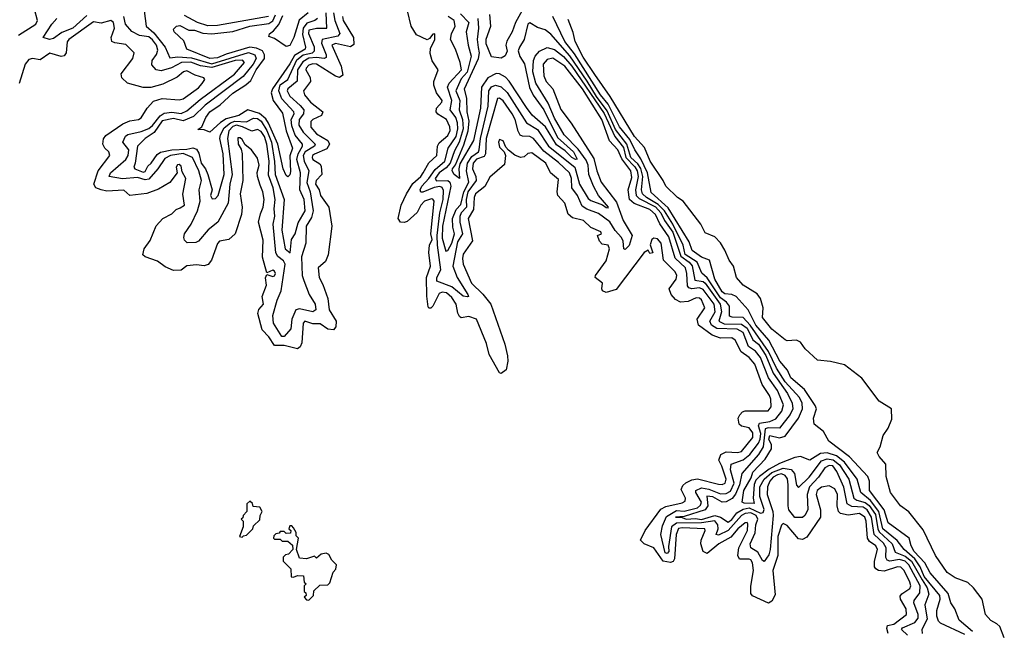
# Model space of a CAD drawing. Extents: x 2472589 to 2662339, y 701009 to 849030.
# Tile 279 of 406: x 2514407 to 2519575, y 826701 to 829909. Entities that reach past the tile are written whole.
import ezdxf

# ---------------------------------------------------------------- set-up
doc = ezdxf.new("R2010")
doc.units = 0

msp = doc.modelspace()

# ---------------------------------------------------------------- linework, layer by layer
at = {"layer": '0CON05XD'}
for points in [[(2514401.5, 829828.5), (2514492.2, 829885), (2514500.8, 829905), (2514484, 829965)], [(2517069.7, 830000.3), (2517009.1, 829895), (2516991.1, 829845), (2516963.3, 829796.7), (2516958.9, 829775), (2516965.4, 829744.6), (2516955, 829720), (2516935, 829707.5), (2516884.1, 829714.1), (2516855, 829782.5), (2516855, 829806.7), (2516880.5, 829875), (2516875, 829936.2)], [(2514758.7, 829931.3), (2514685.5, 829865), (2514627.7, 829842.3), (2514585, 829810), (2514564.4, 829804.4), (2514530, 829815), (2514575, 829886), (2514602.5, 829915)], [(2516054.4, 829945), (2516060.4, 829905), (2516086.6, 829836.6), (2516076.8, 829823.2), (2515994.4, 829805.6), (2515991.3, 829785), (2516015.8, 829725), (2516015, 829710.8), (2516004.6, 829705.4), (2515965, 829710.1), (2515925, 829706.4), (2515892.4, 829687.6), (2515865.9, 829645), (2515863.5, 829586.5), (2515815, 829546.6), (2515811.1, 829535), (2515825, 829506.8), (2515879, 829459), (2515897.6, 829435), (2515896, 829415), (2515873.5, 829385), (2515873.1, 829355), (2515895, 829317.5), (2515958.1, 829255), (2515955, 829244.8), (2515905, 829215.2), (2515895.5, 829195), (2515900.6, 829165), (2515924.8, 829115), (2515914.4, 829054.4), (2515931.2, 829005), (2515947.3, 828905), (2515939.3, 828870.7), (2515910.5, 828825), (2515908.8, 828735), (2515886.8, 828663.2), (2515890.4, 828565), (2515899.1, 828539.1), (2515925.8, 828465), (2515957.8, 828415), (2515960.6, 828385), (2515945, 828374.6), (2515875, 828390.3), (2515855.8, 828384.2), (2515834.7, 828335), (2515830.8, 828285), (2515795, 828244.7), (2515782.5, 828245), (2515738.9, 828315), (2515736.2, 828355), (2515757.8, 828435), (2515780, 828485), (2515800.6, 828625), (2515792.1, 828642.1), (2515761.4, 828665), (2515751.4, 828685), (2515736.8, 828835), (2515746.7, 828876.7), (2515742.5, 828915), (2515748.4, 828965), (2515737.2, 829025), (2515712.7, 829092.7), (2515716.6, 829165), (2515704, 829255), (2515691.7, 829295), (2515675, 829322.2), (2515655, 829331.5), (2515625, 829323.2), (2515576.6, 829346.6), (2515545, 829354.5), (2515525, 829347.2), (2515504.5, 829325), (2515497.4, 829285), (2515523.1, 829095), (2515509.8, 829045), (2515501.1, 828945), (2515446.7, 828845), (2515396.2, 828805), (2515345, 828746), (2515330.9, 828739.1), (2515286.1, 828736.1), (2515271.7, 828751.7), (2515268.8, 828765), (2515272.5, 828785), (2515307.1, 828835), (2515340.8, 828905), (2515353.7, 828955), (2515348.8, 829015), (2515361.1, 829065), (2515347.4, 829115), (2515313.8, 829185), (2515265, 829205.6), (2515199.1, 829195), (2515169.5, 829180.5), (2515132.7, 829125), (2515085, 829071.5), (2515065, 829067.4), (2515025, 829080.2), (2514946.2, 829073.8), (2514876.7, 829085), (2514883.9, 829105), (2514965, 829174.7), (2514977, 829195), (2514980.4, 829225), (2514948.2, 829265), (2514962.9, 829297.1), (2514975, 829305.3), (2515045, 829320.9), (2515085, 829336.8), (2515105, 829353.1), (2515145, 829404.8), (2515165, 829417.4), (2515205, 829424), (2515255, 829416.7), (2515285, 829429.7), (2515355, 829490.5), (2515535, 829622.9), (2515586.2, 829685), (2515577, 829697), (2515537.5, 829695), (2515415, 829657.5), (2515356.8, 829666.8), (2515305, 829685.9), (2515256.1, 829683.9), (2515203.3, 829656.7), (2515150, 829640), (2515123.1, 829645), (2515101.2, 829671.2), (2515102.8, 829695), (2515125, 829726.9), (2515131.7, 829748.3), (2515124.8, 829775), (2515105, 829803.5), (2515085, 829818.9), (2515035.3, 829825.3), (2514995, 829846.6), (2514961.6, 829885), (2514953.8, 829925)], [(2515060, 829955), (2515071.5, 829875), (2515110.6, 829840.6), (2515170.7, 829765), (2515195, 829708.9), (2515236.7, 829713.3), (2515308, 829708), (2515415, 829676.6), (2515607.5, 829737.5), (2515640.6, 829725), (2515648, 829705), (2515632.7, 829675), (2515579.8, 829610.2), (2515379.9, 829460.1), (2515320.2, 829399.8), (2515265, 829378.1), (2515215, 829389.8), (2515155, 829377.9), (2515112.9, 829317.1), (2515066.3, 829285), (2515024.6, 829244.6), (2515013.9, 829156.1), (2515005.8, 829135), (2515010.8, 829125), (2515055, 829107.9), (2515065, 829112.2), (2515080.2, 829139.8), (2515098, 829155), (2515129.5, 829200.5), (2515146.8, 829213.2), (2515205, 829225.5), (2515285, 829228.1), (2515315, 829235.5), (2515335, 829228.1), (2515347.9, 829207.9), (2515359.4, 829155), (2515382, 829125), (2515394.8, 829095), (2515418.1, 829015), (2515408.6, 828985), (2515418, 828968), (2515435, 828970), (2515449.5, 828985), (2515479.7, 829095), (2515475.6, 829205), (2515458.3, 829285), (2515460.7, 829305), (2515479.6, 829340.4), (2515512.7, 829367.3), (2515535.5, 829375.5), (2515597.1, 829372.9), (2515635, 829392.6), (2515655, 829389.7), (2515675, 829376.6), (2515705, 829327.4), (2515727.9, 829265), (2515744.9, 829164.9), (2515747.6, 829095), (2515795.2, 828965), (2515782.6, 828802.6), (2515800, 828705), (2515826.2, 828683.8), (2515832.9, 828755), (2515852.5, 828785), (2515868.4, 828841.6), (2515905.2, 828904.8), (2515900, 828965), (2515877.4, 829015), (2515880.7, 829105), (2515862.4, 829175), (2515868.1, 829205), (2515891.2, 829245), (2515891.3, 829255), (2515852.8, 829302.8), (2515835, 829351.4), (2515831.6, 829385), (2515847.3, 829415), (2515846.5, 829425), (2515782.8, 829492.8), (2515766.6, 829535), (2515775, 829566.5), (2515814.5, 829595.5), (2515862.5, 829697.5), (2515895, 829724.3), (2515944.5, 829735), (2515955.3, 829745), (2515953.8, 829765), (2515924.2, 829835), (2515926.9, 829855), (2515965, 829864.8), (2516020, 829865), (2516016, 829945)], [(2515969.5, 829915), (2515956.9, 829905), (2515915, 829890.9), (2515895.1, 829864.9), (2515891.2, 829831.2), (2515907.1, 829765), (2515904.7, 829755), (2515849.7, 829720.3), (2515825, 829677.6), (2515733.3, 829546.7), (2515727.2, 829525), (2515737.6, 829485), (2515787.2, 829417.2), (2515805.9, 829325), (2515838.6, 829235), (2515825.7, 829194.3), (2515829.2, 829110.8), (2515825, 829093.8), (2515815, 829083.3), (2515805, 829090), (2515790, 829125), (2515761.2, 829255), (2515713.7, 829365), (2515698.2, 829388.2), (2515665, 829416), (2515605, 829435.9), (2515556.9, 829405), (2515491.4, 829388.6), (2515461, 829369), (2515405, 829317.5), (2515375, 829330), (2515342.5, 829332.5), (2515363.3, 829346.7), (2515383.9, 829395), (2515404.6, 829425), (2515458.8, 829461.2), (2515525, 829523.8), (2515593.9, 829566.1), (2515619.6, 829590.4), (2515648.8, 829645), (2515692, 829705), (2515692, 829725), (2515680.9, 829745), (2515649.6, 829759.6), (2515615, 829764.3), (2515491.4, 829728.6), (2515445, 829709.2), (2515405, 829705.3), (2515284.6, 829754.6), (2515268.5, 829798.5), (2515217.5, 829845), (2515215, 829860), (2515230, 829875), (2515248.3, 829878.3), (2515294.3, 829854.3), (2515325, 829853.8), (2515368.3, 829838.3), (2515415.8, 829834.2), (2515525, 829846.7), (2515615, 829875.6), (2515715, 829889.3), (2515735, 829903.8), (2515750, 829935)], [(2515712.8, 829925), (2515445, 829878.3), (2515395, 829876.7), (2515340.5, 829895), (2515271.3, 829931.3)], [(2516102, 829925), (2516105.4, 829905), (2516160, 829815), (2516161.3, 829778.7), (2516143.5, 829766.5), (2516065, 829784.1), (2516044.7, 829775), (2516094.7, 829665), (2516102.4, 829617.6), (2516085, 829605.6), (2516065, 829612.3), (2515965, 829676), (2515945, 829677.4), (2515925, 829670.3), (2515910.9, 829655), (2515909.6, 829645), (2515931.8, 829605), (2515932.7, 829585), (2515897.5, 829535), (2515902.7, 829515), (2515933.8, 829475), (2515998.1, 829425), (2515992, 829405), (2515945.7, 829385), (2515935.5, 829375), (2515935.9, 829345), (2515965, 829309.7), (2516024.7, 829274.7), (2516032.9, 829255), (2516018.8, 829231.2), (2515955, 829202.7), (2515943.8, 829195), (2515941.5, 829185), (2515945, 829174.4), (2515981.9, 829151.9), (2515989.8, 829139.8), (2515992.3, 829095), (2515964, 829065), (2515960.2, 829045), (2515979.6, 829015), (2515986.4, 828985), (2516028.9, 828925), (2516045.8, 828825), (2516027, 828673), (2516011.7, 828638.3), (2515974.3, 828605.7), (2515979.6, 828555), (2515997.9, 828517.9), (2516025.3, 828445), (2516030.9, 828385), (2516068.2, 828325), (2516066.9, 828295), (2516055, 828280), (2516025, 828282.9), (2515985, 828311.4), (2515945, 828312), (2515904, 828326), (2515894.6, 828315), (2515888.7, 828211.3), (2515878.8, 828191.2), (2515865, 828180.8), (2515795, 828196.7), (2515745, 828197.8), (2515715, 828243.3), (2515679, 828279), (2515657.1, 828365), (2515662.9, 828387.1), (2515686.7, 828415), (2515679.4, 828455), (2515702.5, 828515), (2515697, 828553), (2515705, 828570), (2515735, 828559.2), (2515745, 828562.9), (2515748.9, 828575), (2515745, 828588.8), (2515735, 828594), (2515705, 828580), (2515682.3, 828662.3), (2515685, 828750), (2515661.2, 828845), (2515670.5, 828889.5), (2515685.4, 828925), (2515690, 828965), (2515684, 829005), (2515669.3, 829039.3)], [(2515921.1, 829945), (2515873.3, 829906.8), (2515846.5, 829815), (2515825, 829773.3), (2515805, 829767.5), (2515745, 829810), (2515715, 829820), (2515717.5, 829835), (2515740, 829850), (2515766.5, 829883.5), (2515788.5, 829931.5)], [(2518965.7, 826685), (2518958.8, 826711.2), (2518962.6, 826727.4), (2518995, 826733.2), (2519061.2, 826785), (2519059.3, 826815), (2519030.5, 826865), (2519028.6, 826881.4), (2519036.6, 826893.4), (2519078.9, 826921.1), (2519084.5, 826935), (2519079.7, 826955), (2519049.2, 827015), (2519032.6, 827032.6), (2519015, 827034.8), (2518945, 827012), (2518915.2, 827015.2), (2518900, 827025), (2518893.8, 827035), (2518892.9, 827065), (2518908.9, 827125), (2518900, 827145), (2518868.1, 827168.1), (2518856.3, 827185), (2518849.1, 827275), (2518842.5, 827295), (2518815, 827314.2), (2518755, 827306.8), (2518715, 827314.6), (2518704.6, 827325), (2518698.4, 827355), (2518699.5, 827415), (2518685.4, 827445), (2518655, 827459.6), (2518615, 827452.5), (2518593.4, 827436.6), (2518586.8, 827415), (2518610.4, 827335), (2518609.4, 827295), (2518538.9, 827191.1), (2518515, 827178.1), (2518495, 827181.4), (2518435, 827251.8), (2518415, 827261.9), (2518405, 827254.3), (2518386.7, 827195), (2518386.4, 827095), (2518359.7, 827015), (2518372, 826888), (2518355, 826854), (2518336.6, 826843.4), (2518252.9, 826882.9), (2518244.1, 826894.1), (2518244.1, 826934.1), (2518258.1, 827015), (2518254, 827055), (2518245, 827072.2), (2518235.9, 827075.9), (2518185.9, 827075.9), (2518175.9, 827095), (2518182, 827135), (2518226.3, 827225), (2518228.9, 827258.9), (2518225, 827268), (2518215, 827265.5), (2518176, 827234), (2518138.8, 827191.2), (2518077.1, 827155), (2518015, 827104.5), (2517995, 827115.6), (2517981.8, 827155), (2517983.8, 827175), (2518005.4, 827225), (2518002.5, 827235), (2517885, 827240.2), (2517865, 827235.7), (2517852.9, 827205), (2517843.1, 827076.9), (2517836.4, 827063.6), (2517823.1, 827056.9), (2517785.2, 827065.2), (2517735, 827133.9), (2517684, 827155), (2517665.7, 827175), (2517689.2, 827225), (2517772.3, 827337.7), (2517797.6, 827352.4), (2517885, 827370.9), (2517900.3, 827379.7), (2517902.2, 827395), (2517879.4, 827440.6), (2517888.2, 827461.8), (2517903.4, 827476.6), (2517935, 827492.5), (2517965, 827497.5), (2518075, 827468.7), (2518095, 827467.1), (2518110.6, 827475), (2518115.3, 827495), (2518092.9, 827562.9), (2518077.1, 827595), (2518087.8, 827625), (2518115, 827638.2), (2518175, 827634.7), (2518195, 827640), (2518255.9, 827715), (2518255, 827738.6), (2518236.4, 827765), (2518195, 827773.9), (2518183.6, 827785), (2518177.8, 827815), (2518186.4, 827833.6), (2518200.9, 827849.1), (2518215.5, 827854.5), (2518335, 827854.6), (2518351.1, 827875), (2518349.4, 827915), (2518343.2, 827935), (2518303.3, 827993.3), (2518265, 828100), (2518236.4, 828135), (2518193.7, 828163.7), (2518162.9, 828225), (2518145, 828237.1), (2518085, 828236.8), (2518042, 828252), (2517970.6, 828305), (2517963.3, 828335), (2518003.3, 828395), (2517985, 828437.8), (2517975, 828445.4), (2517957.2, 828447.2), (2517915, 828428.8), (2517875.6, 828425.6), (2517849.7, 828439.7), (2517826, 828465), (2517815.8, 828495), (2517853.3, 828546.7), (2517855.5, 828565), (2517847.1, 828585), (2517786, 828645), (2517774.4, 828735), (2517755, 828757.8), (2517735, 828760.8), (2517725.7, 828754.3), (2517716.7, 828726.7), (2517730, 828685), (2517715, 828680), (2517705, 828697.5), (2517685, 828686.2), (2517537.7, 828492.3), (2517485.8, 828475.8), (2517466.7, 828485), (2517462, 828495), (2517465.5, 828525.5), (2517427.5, 828555), (2517429.2, 828565), (2517485, 828642), (2517502.5, 828705), (2517495, 828724), (2517465, 828730), (2517450, 828745), (2517440, 828775), (2517460, 828785), (2517457.5, 828795), (2517405, 828817.5), (2517366.7, 828855), (2517308.3, 828868.3), (2517285, 828887.5), (2517268, 828945), (2517231.9, 828985), (2517228.5, 829005), (2517235, 829070), (2517192.5, 829105), (2517169.4, 829155), (2517095, 829210), (2517075, 829206), (2517055, 829188), (2517035, 829185.7), (2517006.7, 829196.7), (2516973.3, 829223.3), (2516959.3, 829239.3), (2516945, 829272.5), (2516925, 829280), (2516920, 829265), (2516925, 829240), (2516950, 829215), (2516957.5, 829195), (2516951.7, 829148.3), (2516875, 829082.5), (2516847.8, 829032.2), (2516800, 828995), (2516792.9, 828975), (2516788.7, 828911.3), (2516761.5, 828865), (2516783.4, 828746.6), (2516735, 828678), (2516730.5, 828655), (2516734.8, 828625), (2516778.9, 828525), (2516837.9, 828467.9), (2516880, 828415), (2516953.2, 828205), (2516967, 828143), (2516968.5, 828115), (2516959.8, 828070.2), (2516935, 828050.8), (2516925, 828053.8), (2516870.8, 828150.8), (2516857.5, 828207.5), (2516805.6, 828335), (2516765, 828349.4), (2516725, 828343.6), (2516715, 828350), (2516706.7, 828366.7), (2516698.8, 828415), (2516675, 828449.6), (2516646.7, 828475), (2516625, 828477.8), (2516609.5, 828470.5), (2516575.9, 828404.1), (2516564.4, 828394.4), (2516555, 828393.3), (2516550.9, 828400.9), (2516543.4, 828456.6), (2516542.5, 828555), (2516563.1, 828615), (2516554.6, 828685.4), (2516558.9, 828725), (2516572.2, 828755), (2516564.5, 828785), (2516583.3, 828955), (2516576.2, 828966.2), (2516567.8, 828967.8), (2516531.1, 828955), (2516511.9, 828935), (2516493.7, 828896.3), (2516440.7, 828849.3), (2516425, 828843.8), (2516406.1, 828846.1), (2516393.5, 828865), (2516409.6, 828935), (2516437.2, 828995), (2516471, 829049), (2516512.5, 829085), (2516525.4, 829105), (2516553.7, 829156.3), (2516596.1, 829195), (2516600.6, 829245), (2516608.3, 829261.7), (2516655, 829300), (2516667.3, 829327.3), (2516665, 829346.2), (2516647.3, 829385), (2516602, 829412), (2516592.9, 829425), (2516594.3, 829445), (2516622.2, 829475), (2516624.4, 829485), (2516594, 829525), (2516580, 829565), (2516580, 829585), (2516603.3, 829645), (2516572.3, 829692.3), (2516561.2, 829731.2), (2516562.9, 829757.1), (2516586.9, 829805), (2516586.7, 829835), (2516575, 829833.3), (2516558.9, 829811.1), (2516545, 829804), (2516489.7, 829829.7), (2516462, 829875), (2516442, 829955)], [(2519067.2, 826675), (2519036.2, 826705), (2519040.5, 826715), (2519105, 826742.4), (2519122.1, 826765), (2519122.4, 826785), (2519100.3, 826845), (2519102.5, 826857.5), (2519132.1, 826897.9), (2519132.6, 826935), (2519073.4, 827045), (2519055, 827063.8), (2519025, 827073.2), (2518975, 827064.7), (2518959.7, 827069.7), (2518953.7, 827083.7), (2518954.4, 827135), (2518940.7, 827159.3), (2518891.6, 827205), (2518878.6, 827295), (2518855, 827334.8), (2518835, 827348.6), (2518775, 827351.1), (2518750.6, 827365), (2518732.7, 827452.7), (2518696.3, 827535), (2518675.1, 827565.1), (2518655, 827567.9), (2518632.8, 827555), (2518599.7, 827505), (2518551.7, 827455), (2518540.6, 827415), (2518543.8, 827335), (2518527.8, 827305), (2518515, 827294.3), (2518475, 827293.5), (2518444.7, 827335), (2518440, 827355), (2518441.1, 827465), (2518436.4, 827496.4), (2518425.3, 827515), (2518405, 827522.5), (2518385, 827518.4), (2518362.3, 827505), (2518345, 827485.3), (2518331.3, 827455), (2518330, 827415), (2518359.8, 827325), (2518361.1, 827305), (2518345.8, 827125), (2518338.3, 827098.3), (2518315, 827062.5), (2518305, 827068), (2518281.7, 827111.7), (2518243.8, 827135), (2518241.6, 827155), (2518267.4, 827212.6), (2518271, 827255), (2518281, 827285), (2518272.7, 827305), (2518245, 827317.9), (2518215, 827314.5), (2518195.3, 827305), (2518125, 827225.7), (2518075, 827200.3), (2518063.1, 827205), (2518072.7, 827235), (2518071.6, 827255), (2518055, 827277.1), (2517985, 827266.3), (2517855, 827264.9), (2517828.8, 827245), (2517812.3, 827142.3), (2517813.6, 827115), (2517805, 827104), (2517795, 827107.8), (2517772.3, 827205), (2517780.7, 827249.3), (2517801.2, 827298.8), (2517855, 827331.4), (2517895, 827326.8), (2517965, 827345.3), (2517981, 827359), (2517984.8, 827375), (2517955.3, 827425), (2517955.4, 827435), (2517985, 827449.4), (2518025, 827442.3), (2518085, 827418.4), (2518115, 827420), (2518137.3, 827432.7), (2518157.3, 827475), (2518138.7, 827545), (2518142, 827575), (2518205, 827596.2), (2518238.9, 827625), (2518285, 827684.2), (2518294, 827705), (2518296.9, 827735), (2518285.5, 827775), (2518289.7, 827790.3), (2518345, 827797.6), (2518375, 827812.9), (2518407.7, 827852.3), (2518415.3, 827885), (2518385, 827961.8), (2518337.7, 828027.7), (2518294.8, 828135), (2518268.3, 828168.3), (2518232, 828192), (2518204.1, 828265), (2518173, 828283), (2518066.8, 828286.8), (2518037.5, 828305), (2518029.7, 828325), (2518057.8, 828375), (2518052.4, 828415), (2517995, 828492.4), (2517975, 828500.7), (2517934.8, 828494.8), (2517920, 828500), (2517911.5, 828511.5), (2517909, 828575), (2517901.2, 828605), (2517846.8, 828656.8), (2517815, 828768.8), (2517767.1, 828837.1), (2517744.8, 828885), (2517715, 828912.6), (2517632.9, 828942.9), (2517608.1, 828965), (2517601.2, 829015), (2517620.3, 829079.7), (2517615.6, 829115), (2517568.1, 829178.1), (2517547.1, 829225), (2517503.5, 829273.5), (2517462.6, 829385), (2517361, 829545), (2517268.3, 829665), (2517205, 829706.5), (2517175, 829700.4), (2517153.9, 829676.1), (2517157.4, 829615), (2517169.6, 829585), (2517204.6, 829545), (2517246.7, 829436.7), (2517302.1, 829365), (2517420.3, 829180.3), (2517436.1, 829115), (2517459, 829055), (2517539.8, 828949.8), (2517575.2, 828855), (2517621.2, 828775), (2517606.4, 828723.6), (2517585, 828702.3), (2517578, 828705), (2517574.1, 828745), (2517565.4, 828765.4), (2517532.2, 828802.2), (2517505, 828846.4), (2517445, 828891.1), (2517383.1, 828913.1), (2517359.7, 828929.7), (2517335.5, 828985.5), (2517305.3, 829025), (2517303, 829075), (2517293.7, 829105), (2517235, 829159.5), (2517158.6, 829218.6), (2517104.6, 829285), (2517085, 829295.8), (2517046.7, 829296.7), (2517033.3, 829303.3), (2517022.6, 829322.6), (2517007.2, 829385), (2516991.1, 829415), (2516945, 829482.3), (2516925, 829496.2), (2516915, 829494.3), (2516854.8, 829285), (2516852.4, 829205), (2516845, 829190.7), (2516805, 829175.9), (2516786.4, 829155), (2516783, 829125), (2516801.7, 829085), (2516803.6, 829065), (2516759, 829005), (2516750.7, 828965), (2516751.6, 828925), (2516723.4, 828895), (2516716.4, 828875), (2516717.4, 828845), (2516731.9, 828785), (2516705, 828741.5), (2516680, 828615), (2516703.9, 828553.9), (2516758.6, 828465), (2516762.5, 828455), (2516757.1, 828452.9), (2516735, 828457.1), (2516676.1, 828506.1), (2516596.2, 828536.2), (2516596.8, 828555), (2516618.3, 828595), (2516599.4, 828725), (2516598.9, 828775), (2516611.6, 828895), (2516630.6, 828965), (2516631.7, 829011.7), (2516625, 829027.7), (2516612.1, 829032.1), (2516582.1, 829027.9), (2516523.5, 829003.5), (2516512.9, 829002.9), (2516509.5, 829015), (2516518.2, 829035), (2516555, 829074.7), (2516587.4, 829122.6), (2516638.1, 829165), (2516656.1, 829235), (2516697.6, 829295), (2516706.6, 829335), (2516705, 829367.5), (2516696, 829396), (2516666.2, 829435), (2516674.8, 829485), (2516652.7, 829555), (2516661.8, 829575), (2516726.2, 829645), (2516718.5, 829685), (2516694.5, 829755), (2516667.9, 829805), (2516672.7, 829835), (2516692.3, 829875), (2516687.9, 829905), (2516655.6, 829925)], [(2516720.2, 829940.2), (2516764.4, 829895), (2516751.1, 829845), (2516760.4, 829775), (2516777.6, 829717.6), (2516756.5, 829633.5), (2516725, 829599.1), (2516696.5, 829535), (2516717.5, 829485), (2516713.8, 829435), (2516731.8, 829385), (2516734.9, 829335), (2516714.1, 829265.9), (2516689.1, 829220.9), (2516666.1, 829155), (2516645, 829131.2), (2516608.2, 829105), (2516588.3, 829075), (2516595, 829063.3), (2516653.7, 829063.7), (2516664.8, 829054.8), (2516670.6, 829035), (2516626.9, 828825), (2516625, 828761.2), (2516643.5, 828693.5), (2516655, 828697.1), (2516674.8, 828735), (2516688.6, 828785), (2516679.9, 828819.9), (2516677.9, 828865), (2516698.1, 828911.9), (2516722.5, 828937.5), (2516738, 829005), (2516764.6, 829055), (2516751.9, 829115), (2516757.6, 829155), (2516779.8, 829190.2), (2516814.8, 829215), (2516819, 829225), (2516824.9, 829285), (2516865.9, 829455), (2516869.1, 829535), (2516883.2, 829556.8), (2516905, 829564.7), (2516935, 829556.6), (2516965, 829526.7), (2517066.8, 829366.8), (2517125, 829332.3), (2517182.5, 829245), (2517320.6, 829135), (2517345.7, 829045.7), (2517390.5, 828970.5), (2517405, 828959.3), (2517466.7, 828936.7), (2517485, 828922.9), (2517495, 828920), (2517497.5, 828925), (2517445.6, 828985.6), (2517419.4, 829035), (2517395.2, 829095), (2517390.6, 829145), (2517381, 829171), (2517338.8, 829228.8), (2517264.2, 829305), (2517215, 829392.1), (2517180.6, 829470.6), (2517116.2, 829575), (2517100.8, 829635), (2517103.4, 829695), (2517112, 829718), (2517135, 829744.5), (2517175, 829762.5), (2517215, 829752.5), (2517262, 829715), (2517305, 829665.6), (2517475, 829416.5), (2517531.6, 829295), (2517576.8, 829236.8), (2517589.3, 829185), (2517636, 829136), (2517648.1, 829115), (2517654.1, 829085), (2517639.2, 829015), (2517643, 828985), (2517659.3, 828969.3), (2517745, 828925.1), (2517773.1, 828895), (2517791.3, 828855), (2517835, 828792.6), (2517876.6, 828666.6), (2517921, 828635), (2517936.7, 828616.7), (2517951, 828541), (2517993.6, 828533.6), (2518004.4, 828525), (2518082.9, 828415), (2518090.8, 828375), (2518076.8, 828325), (2518105, 828311), (2518195, 828309.5), (2518225, 828288), (2518255, 828226.9), (2518285, 828205.2), (2518323.2, 828145), (2518361.8, 828051.8), (2518437.6, 827945), (2518461.9, 827895), (2518464.7, 827865), (2518451.9, 827835), (2518395, 827764), (2518334.9, 827765.1), (2518320.1, 827759.9), (2518309.2, 827665), (2518285, 827624.7), (2518198.2, 827525), (2518184.3, 827465), (2518164, 827416), (2518146.3, 827393.7), (2518115, 827375.6), (2518095, 827373.7), (2518045, 827402.8), (2518013.2, 827406.8), (2518018.4, 827355), (2518005.7, 827335), (2517895, 827298.4), (2517850, 827295), (2517885, 827293.5), (2517905, 827284.9), (2517955, 827289.4), (2517985, 827283.9), (2518055, 827303.6), (2518085.6, 827295.6), (2518125, 827269.8), (2518145, 827283.4), (2518172, 827318), (2518205, 827337.9), (2518235.3, 827345.3), (2518295, 827317), (2518309.5, 827320.5), (2518314.8, 827335.2), (2518292.7, 827405), (2518292.2, 827455), (2518314.5, 827495), (2518355, 827530.7), (2518415, 827552.4), (2518456.6, 827546.6), (2518474.1, 827525), (2518485, 827463.8), (2518495, 827450.8), (2518551.4, 827505), (2518615, 827591), (2518645, 827601.6), (2518676.8, 827596.8), (2518710.3, 827570.3), (2518758.3, 827495), (2518785.2, 827395.2), (2518800.6, 827385), (2518845, 827373.4), (2518866.4, 827356.4), (2518899.3, 827309.3), (2518910.5, 827235), (2518918.4, 827218.4), (2518985.6, 827155), (2519002.2, 827112.2), (2519055, 827091), (2519088.4, 827065), (2519144.1, 826965.9), (2519169.8, 826925), (2519179, 826891), (2519158.7, 826835), (2519169.5, 826760.5), (2519141.9, 826705), (2519144.6, 826685)], [(2519368.5, 826678.5), (2519239.3, 826739.3), (2519229.1, 826749.1), (2519221.3, 826775), (2519221.1, 826805), (2519237.7, 826865), (2519236.3, 826885), (2519155, 826984.8), (2519133.3, 827035), (2519106.1, 827076.1), (2519050.2, 827125), (2519013, 827173), (2518937.5, 827235), (2518916.9, 827325), (2518873.3, 827383.3), (2518822, 827425), (2518802.5, 827495), (2518735.4, 827585.4), (2518695, 827618.6), (2518645, 827634.1), (2518609.7, 827630.3), (2518555, 827595.5), (2518505, 827614.6), (2518475, 827609.3), (2518395, 827576.8), (2518341.6, 827548.4), (2518290.1, 827509.9), (2518270.6, 827489.4), (2518262.7, 827467.3), (2518256.2, 827396.2), (2518262.3, 827367.7), (2518209.3, 827369.3), (2518199.1, 827375), (2518207.1, 827435), (2518247.2, 827502.8), (2518255, 827532.5), (2518319.6, 827600.4), (2518353.2, 827655), (2518353.3, 827675), (2518339.1, 827705), (2518344.2, 827725), (2518395, 827712.1), (2518425, 827720.7), (2518494.4, 827815.6), (2518515.8, 827865), (2518513.2, 827895), (2518500.8, 827925), (2518425, 828006.7), (2518379, 828079), (2518336.8, 828166.8), (2518241.9, 828305), (2518205, 828344.4), (2518145.9, 828345.9), (2518131.9, 828351.9), (2518133.3, 828405), (2518116.7, 828425), (2518085, 828447.5), (2518015, 828553.2), (2517986.8, 828576.8), (2517963.3, 828635), (2517899.4, 828675), (2517890.1, 828725), (2517835.6, 828835.6), (2517792, 828905), (2517758.8, 828938.8), (2517697.1, 828975), (2517675.2, 828995), (2517670.2, 829015), (2517678, 829085), (2517667.1, 829127.1), (2517651.6, 829151.6), (2517615, 829185.3), (2517594.6, 829254.6), (2517535, 829332.3), (2517490.9, 829430.9), (2517433.8, 829505), (2517386.4, 829586.4), (2517295, 829718.8), (2517195, 829833.6), (2517165, 829856.4), (2517125, 829867.8), (2517085, 829892), (2517074.5, 829885.5), (2517055.5, 829805), (2517030, 829765), (2517024.1, 829745), (2517031.3, 829715), (2517056.5, 829676.5), (2517083.4, 829553.4), (2517102.5, 829512.5), (2517158.4, 829435), (2517229.7, 829289.7), (2517313.3, 829215), (2517333.9, 829176.1), (2517325, 829173.8), (2517305, 829184.8), (2517270.1, 829220.1), (2517225, 829251.9), (2517166.2, 829346.2), (2517097.6, 829407.6), (2517067.5, 829447.5), (2516975.9, 829585.9), (2516956.3, 829606.3), (2516925, 829624.7), (2516907.1, 829627.1), (2516865, 829604.1), (2516831.7, 829555), (2516825.2, 829445), (2516788.6, 829275), (2516717.6, 829152.4), (2516711.8, 829125), (2516715.9, 829074.1), (2516687.1, 829095), (2516677.1, 829115), (2516678.9, 829125), (2516693.7, 829146.3), (2516737.8, 829252.2), (2516760.6, 829325), (2516765.5, 829375.5), (2516755.2, 829425), (2516754, 829495), (2516742.2, 829545), (2516814.5, 829705), (2516819.7, 829735), (2516815, 829762.5), (2516809.6, 829805), (2516817.4, 829865), (2516813.1, 829915)], [(2519408.8, 826695), (2519338.1, 826755), (2519315.7, 826815), (2519295, 826846.2), (2519279.6, 826895), (2519185, 827003.8), (2519158.2, 827055), (2519102.7, 827115), (2519085.4, 827145), (2519075, 827185.7), (2518965.3, 827265.3), (2518945.2, 827335), (2518867.3, 827435), (2518868.2, 827485), (2518859.2, 827509.3), (2518762.7, 827612.7), (2518653.8, 827695), (2518626.2, 827745), (2518576.7, 827785), (2518572.9, 827815), (2518588.9, 827865), (2518582.8, 827882.8), (2518525.9, 827965.9), (2518455, 828027.3), (2518437.5, 828067.5), (2518397.4, 828115), (2518339.5, 828225), (2518271.2, 828305), (2518230.4, 828385), (2518168.2, 828455), (2518145, 828464.7), (2518109, 828469), (2518095, 828479.6), (2518055, 828545.8), (2518027.1, 828645), (2517985, 828661.8), (2517937.1, 828697.1), (2517921.8, 828741.8), (2517811, 828921), (2517721, 829001), (2517703, 829105), (2517667.6, 829177.6), (2517635.2, 829225.2), (2517608.9, 829278.9), (2517555, 829345.9), (2517496.4, 829465), (2517455.9, 829515), (2517319.4, 829729.4), (2517269, 829795), (2517205.9, 829925.9)], [(2515669.3, 829039.3), (2515655.6, 829085), (2515654.1, 829105.9), (2515663.8, 829145), (2515655, 829182.5), (2515624, 829225), (2515591.2, 829251.2), (2515575, 829280), (2515565, 829289.2), (2515552.4, 829287.6), (2515554.3, 829255.7), (2515569.2, 829229.2), (2515574.3, 829204.3), (2515578.9, 829065), (2515564.5, 828995), (2515574.4, 828925), (2515570.8, 828885), (2515538, 828785), (2515505, 828754.3), (2515455, 828745.8), (2515445, 828733.8), (2515414.6, 828645.4), (2515396.2, 828623.8), (2515375, 828616), (2515335, 828621.4), (2515285, 828616.9), (2515255, 828593.8), (2515215, 828592), (2515170, 828610), (2515130.7, 828640.7), (2515065, 828663.3), (2515054.1, 828674.1), (2515060, 828705), (2515091.3, 828748.7), (2515123.1, 828826.9), (2515158, 828865), (2515205, 828889.5), (2515227.8, 828912.2), (2515248.6, 828921.4), (2515272.5, 828935), (2515263.2, 828993.2), (2515278.8, 829075), (2515260, 829110), (2515255, 829140), (2515245, 829148.6), (2515235, 829145.8), (2515229.2, 829135), (2515233.3, 829105), (2515195, 829054), (2515135, 829018), (2515074.1, 828995.9), (2514985.6, 828985.6), (2514953.2, 829013.2), (2514865, 829008.6), (2514834.6, 829014.6), (2514806.6, 829026.6), (2514795.8, 829045), (2514818.5, 829115), (2514880, 829195), (2514875.7, 829215), (2514854.2, 829235), (2514844.3, 829255), (2514846.5, 829283.5), (2514859.1, 829300.9), (2514948.3, 829361.7), (2514985, 829378.1), (2515030, 829385), (2515045, 829394.3), (2515075.5, 829444.5), (2515108.7, 829481.3), (2515155, 829494.4), (2515245, 829488.2), (2515265, 829492.7), (2515345, 829551.5), (2515365.3, 829574.7), (2515378.8, 829595), (2515373.9, 829603.9), (2515327.4, 829617.4), (2515285, 829640.9), (2515267.5, 829635), (2515233.1, 829606.9), (2515158.9, 829571.1), (2515095, 829552), (2515055, 829552), (2514972.5, 829575), (2514943.9, 829603.9), (2514940, 829625), (2515001.2, 829705), (2515008.8, 829735), (2514965, 829778), (2514907, 829787), (2514890, 829795), (2514886.7, 829815), (2514905.6, 829865), (2514900, 829895), (2514885, 829904.3), (2514835, 829891.5), (2514795, 829897.3), (2514665.6, 829805), (2514656.7, 829793.3), (2514651.1, 829735), (2514641.3, 829718.7), (2514625, 829716.5), (2514565, 829733.6), (2514515, 829698.9), (2514475, 829704.4), (2514455, 829699.5), (2514435.5, 829675), (2514405, 829573.3)], [(2519575, 826662.5), (2519551.2, 826721.2), (2519536, 826736), (2519505, 826752.5), (2519476.2, 826785), (2519458, 826865), (2519413.8, 826925), (2519382.7, 826952.7), (2519316.4, 826976.4), (2519275, 827005.8), (2519213.1, 827095), (2519149.8, 827229.8), (2519074.4, 827324.4), (2519030, 827355), (2518978, 827425), (2518955, 827510), (2518953.3, 827575), (2518917.5, 827615), (2518907.5, 827635), (2518923.3, 827665), (2518940, 827725), (2518966.1, 827763.9), (2518985, 827810), (2518982.5, 827865), (2518917.5, 827905), (2518826.4, 828026.4), (2518736.1, 828096.1), (2518663, 828113), (2518595, 828120), (2518530.5, 828180.5), (2518505.8, 828215.8), (2518485, 828226), (2518435, 828222.5), (2518425, 828227.5), (2518355, 828282.9), (2518306.7, 828345), (2518309.2, 828395), (2518295.7, 828445), (2518278.3, 828468.3), (2518205, 828513.8), (2518168.8, 828555), (2518154.2, 828614.2), (2518130.8, 828645), (2518108.8, 828698.8), (2518085, 828736), (2518055, 828768), (2518005, 828790), (2517982, 828835), (2517888.8, 828955), (2517860, 828975), (2517798, 829035), (2517784.3, 829065), (2517716.2, 829165), (2517686.8, 829236.8), (2517633.5, 829295), (2517506.1, 829506.1), (2517425, 829620.4), (2517365, 829712.5), (2517321.8, 829795), (2517312.4, 829842.4), (2517285, 829910)], [(2515575, 827190), (2515581.7, 827198.3), (2515598.3, 827201.7), (2515630, 827235), (2515635, 827250), (2515668.3, 827281.7), (2515670, 827305), (2515680, 827325), (2515668.3, 827348.3), (2515631.7, 827351.7), (2515628.3, 827368.3), (2515615, 827380), (2515600, 827365), (2515600, 827325), (2515580, 827305), (2515578.3, 827291.7), (2515570, 827285), (2515580, 827275), (2515580, 827245), (2515560, 827195), (2515575, 827190)], [(2515925, 826860), (2515950, 826885), (2515951.7, 826908.3), (2515981.7, 826938.3), (2516025, 826940), (2516035, 826950), (2516053, 827007), (2516067, 827023), (2516070, 827045), (2516045, 827070), (2516030, 827100), (2516016.4, 827106.4), (2515989.3, 827100.7), (2515965, 827080), (2515955, 827090), (2515913, 827077), (2515875, 827080), (2515860, 827125), (2515870, 827185), (2515858.3, 827198.3), (2515857.5, 827215), (2515845, 827240), (2515835, 827250), (2515825, 827250), (2515820, 827235), (2515830, 827225), (2515828.3, 827211.7), (2515805, 827210), (2515795, 827220), (2515775, 827220), (2515768.3, 827211.7), (2515751.7, 827208.3), (2515741.7, 827198.3), (2515740, 827185), (2515745, 827180), (2515775, 827180), (2515785, 827170), (2515815, 827170), (2515838.3, 827148.3), (2515840, 827125), (2515818.3, 827101.7), (2515801.7, 827098.3), (2515790, 827085), (2515790, 827065), (2515830, 827025), (2515831.7, 826981.7), (2515845, 826980), (2515865, 826990), (2515897, 826987), (2515900, 826955), (2515910, 826945), (2515900, 826935), (2515900, 826905), (2515908.3, 826898.3), (2515910, 826885), (2515900, 826875), (2515911.7, 826861.7), (2515925, 826860)]]:
    msp.add_lwpolyline(points, dxfattribs=at)

doc.saveas('drawing.dxf')
